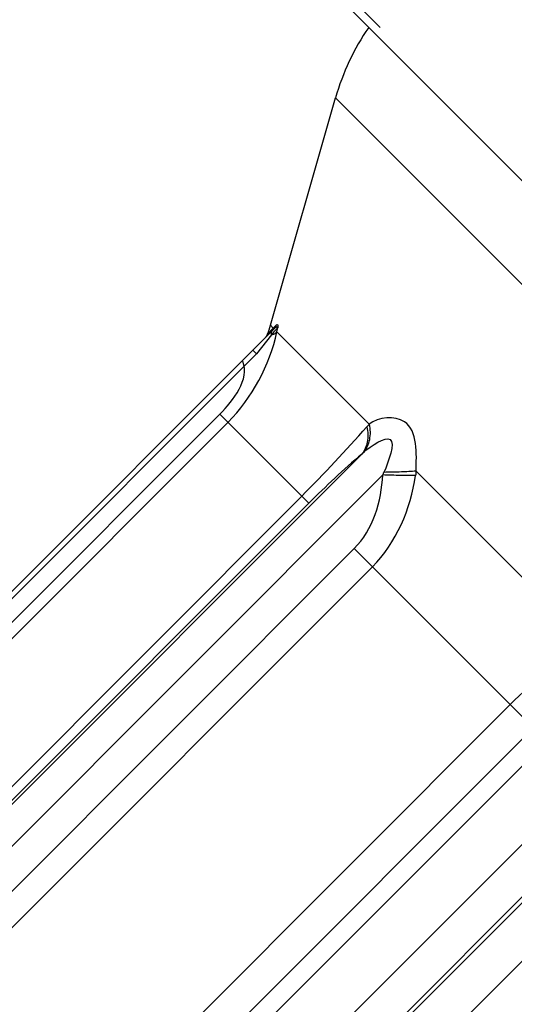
# Paper-space layout 'Sheet' of a CAD drawing. Header units: inches. Extents: x 0.2 to 10.8, y 0.2 to 8.3.
# Tile 525 of 545: x 8.948 to 9.191, y 6.248 to 6.732. Entities that reach past the tile are written whole.
import ezdxf

# ---------------------------------------------------------------- set-up
doc = ezdxf.new("R2010")
doc.units = ezdxf.units.IN
doc.header["$MEASUREMENT"] = 0
doc.layers.get('0').update_dxf_attribs({"lineweight": 5})
doc.styles.add('My Text', font='tahoma.ttf')
doc.dimstyles.new('My Dimension - mm [in] (ANSI)$0', dxfattribs={"dimtxt": 0.12, "dimasz": 0.09842519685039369, "dimexe": 0.125, "dimexo": 0.06299999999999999, "dimgap": 0.03149606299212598, "dimtad": 0, "dimlfac": 250, "dimzin": 4, "dimdsep": 46, "dimtxsty": 'My Text', "dimblk": 'Filled-1', "dimcen": 0.09, "dimclrd": 1, "dimclre": 1, "dimclrt": 1, "dimadec": 1, "dimazin": 1, "dimtfac": 1, "dimtofl": 0, "dimtmove": 0, "dimatfit": 3, "dimfxl": 1, "dimtolj": 1, "dimtzin": 4, "dimlwd": -1, "dimlwe": -1, "dimarcsym": 0})

# ---------------------------------------------------------------- blocks, each defined once
blk = doc.blocks.new('*D10')
at = {"color": 1, "true_color": 0xff0000}
for p, q in [((9.449596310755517, 8.02493972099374), (8.40388933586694, 8.02493972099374)), ((8.52888933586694, 7.926514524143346), (8.52888933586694, 7.823456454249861)), ((8.52888933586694, 5.991751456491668), (8.52888933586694, 6.094809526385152)), ((9.130400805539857, 5.893326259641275), (8.40388933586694, 5.893326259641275))]:
    blk.add_line(p, q, dxfattribs=at)
at = {"layer": 'Defpoints', "color": 0}
for p in [(9.512596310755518, 8.02493972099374), (8.52888933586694, 5.893326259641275), (9.193400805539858, 5.893326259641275)]:
    blk.add_point(p, dxfattribs=at)
at = {"color": 1, "true_color": 0xff0000, "insert": (8.52888933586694, 6.959132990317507), "char_height": 0.12, "attachment_point": 5, "rotation": 90, "style": 'My Text'}
blk.add_mtext('\\A1;532.90 mm [20.980 in]', dxfattribs=at)
blk = doc.blocks.new('Filled-1')
blk = doc.blocks.new('*D11')
at = {"color": 1, "true_color": 0xff0000}
for p, q in [((10.62197169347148, 6.868953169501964), (10.62197169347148, 5.332491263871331)), ((8.790261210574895, 6.233465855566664), (8.790261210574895, 5.332491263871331)), ((8.691836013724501, 5.457491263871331), (8.593410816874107, 5.457491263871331)), ((10.72039689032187, 5.457491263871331), (10.81882208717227, 5.457491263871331))]:
    blk.add_line(p, q, dxfattribs=at)
at = {"layer": 'Defpoints', "color": 0}
for p in [(10.62197169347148, 6.931953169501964), (8.790261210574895, 6.296465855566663), (10.62197169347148, 5.457491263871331)]:
    blk.add_point(p, dxfattribs=at)
at = {"color": 1, "true_color": 0xff0000, "insert": (9.671286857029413, 5.457491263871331), "char_height": 0.12, "attachment_point": 5, "style": 'My Text'}
blk.add_mtext('\\A1;457.93 mm [18.029 in]', dxfattribs=at)

psp = doc.layouts.new('Sheet')

# ---------------------------------------------------------------- linework, layer by layer
at = {"color": 0, "linetype": 'ByBlock', "lineweight": -3}
for p, q in [((9.122297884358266, 6.725850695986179), (9.103841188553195, 6.74430739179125)), ((9.125126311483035, 6.728679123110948), (9.106669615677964, 6.747135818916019)), ((9.209687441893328, 6.638461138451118), (9.122297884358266, 6.725850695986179)), ((9.070989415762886, 6.58210885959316), (9.10306478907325, 6.69396897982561)), ((9.10306478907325, 6.69396897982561), (9.345562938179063, 6.451470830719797)), ((9.072999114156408, 6.580529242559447), (8.791198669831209, 6.298728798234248)), ((9.069630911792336, 6.577750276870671), (9.072412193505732, 6.580686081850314)), ((9.072412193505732, 6.580686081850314), (9.070989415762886, 6.58210885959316)), ((9.071578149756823, 6.578913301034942), (9.071897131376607, 6.579427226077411)), ((9.072182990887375, 6.580047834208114), (9.072412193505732, 6.580686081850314)), ((9.072412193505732, 6.580686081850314), (9.073987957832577, 6.582282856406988)), ((9.07364008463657, 6.579911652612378), (9.07272649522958, 6.578822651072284)), ((9.074730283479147, 6.581083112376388), (9.07364008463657, 6.579911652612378)), ((9.073765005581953, 6.581639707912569), (9.073987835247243, 6.582282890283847)), ((9.07424014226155, 6.578858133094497), (9.074730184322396, 6.581082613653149)), ((9.071574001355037, 6.577402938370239), (9.064126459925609, 6.568008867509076)), ((9.071468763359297, 6.578228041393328), (9.071578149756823, 6.578913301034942)), ((9.071573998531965, 6.577402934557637), (9.071468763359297, 6.578228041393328)), ((9.07272649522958, 6.578822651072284), (9.071573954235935, 6.577402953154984)), ((9.073616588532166, 6.578277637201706), (9.07424024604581, 6.578858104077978)), ((9.119681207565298, 6.533417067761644), (9.07424014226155, 6.578858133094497)), ((9.064126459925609, 6.568008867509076), (9.06230259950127, 6.56983272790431)), ((9.064126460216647, 6.568008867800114), (8.793145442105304, 6.297027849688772)), ((8.990265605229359, 6.093330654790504), (9.442496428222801, 6.545561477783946)), ((9.441073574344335, 6.546982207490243), (8.995278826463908, 6.101190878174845)), ((8.798488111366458, 6.290799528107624), (9.046112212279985, 6.538423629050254)), ((9.089942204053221, 6.494593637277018), (9.046112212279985, 6.538423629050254)), ((8.802213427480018, 6.286476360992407), (9.050136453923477, 6.534399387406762)), ((9.116036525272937, 6.518744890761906), (8.84704593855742, 6.249754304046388)), ((8.857330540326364, 6.239469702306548), (9.126321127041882, 6.508460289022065)), ((9.225861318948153, 6.427236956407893), (9.142736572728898, 6.510361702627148)), ((9.086452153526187, 6.498083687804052), (8.841988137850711, 6.253619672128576)), ((8.845478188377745, 6.250129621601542), (9.089942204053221, 6.494593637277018)), ((9.11230302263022, 6.472232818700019), (8.867839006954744, 6.227768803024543)), ((9.11230302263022, 6.472232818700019), (9.198925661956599, 6.38561017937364)), ((8.87675284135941, 6.218854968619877), (9.121216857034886, 6.463318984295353)), ((9.060392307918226, 6.192148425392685), (9.29754615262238, 6.429302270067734)), ((9.32623722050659, 6.400611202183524), (9.08908337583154, 6.163457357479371)), ((9.189102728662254, 6.395433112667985), (8.970483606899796, 6.176813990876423)), ((9.040430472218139, 6.2239322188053), (9.19853725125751, 6.382038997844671)), ((9.20636648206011, 6.376691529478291), (9.04577794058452, 6.2161029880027))]:
    psp.add_line(p, q, dxfattribs=at)
for points in [[(9.071412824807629, 6.578942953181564), (9.071846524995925, 6.579460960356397), (9.072182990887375, 6.580047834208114)], [(9.072998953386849, 6.580529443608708), (9.073485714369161, 6.580958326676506), (9.073891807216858, 6.581208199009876), (9.074224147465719, 6.581309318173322), (9.074505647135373, 6.581280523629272), (9.074729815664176, 6.581082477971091)], [(9.072998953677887, 6.580529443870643), (9.073431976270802, 6.581049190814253), (9.073765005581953, 6.581639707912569)], [(9.073987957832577, 6.582282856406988), (9.07428106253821, 6.582484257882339), (9.074492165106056, 6.582439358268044), (9.074630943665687, 6.582196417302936), (9.074711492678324, 6.581764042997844), (9.074730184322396, 6.581082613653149)], [(9.071574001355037, 6.577402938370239), (9.072721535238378, 6.577789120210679), (9.073616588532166, 6.578277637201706)]]:
    psp.add_lwpolyline(points, dxfattribs=at)
for centre, radius, start, end in [((9.21841619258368, 6.660892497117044), 0.12, 145.6030475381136, 163.999999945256), ((8.974863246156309, 6.60967259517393), 0.1, 341.3843662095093, 343.999999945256), ((9.065840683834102, 6.579027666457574), 0.004000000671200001, 315.0000872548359, 341.3843662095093), ((8.508993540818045, 7.074082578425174), 0.8156182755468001, 315.0725087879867, 318.3584448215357), ((9.405819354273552, 6.179475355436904), 0.4461814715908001, 130.5018820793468, 135.0689068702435)]:
    psp.add_arc(centre, radius, start, end, dxfattribs=at)
for points in [[(9.050136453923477, 6.534399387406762), (9.06205595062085, 6.54631994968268), (9.070470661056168, 6.562427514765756), (9.07424014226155, 6.578858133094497)], [(9.046112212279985, 6.538423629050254), (9.052780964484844, 6.545093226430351), (9.060887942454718, 6.55557858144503), (9.057433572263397, 6.564354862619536)], [(9.11230357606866, 6.472232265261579), (9.12145959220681, 6.481388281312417), (9.12573648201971, 6.495524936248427), (9.126322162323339, 6.508460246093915)], [(9.121216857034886, 6.463318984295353), (9.132967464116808, 6.474969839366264), (9.140100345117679, 6.491807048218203), (9.142463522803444, 6.508184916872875)], [(9.189102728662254, 6.395433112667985), (9.20055960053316, 6.40688998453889), (9.212776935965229, 6.417680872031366), (9.225861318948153, 6.427236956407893)]]:
    psp.add_open_spline(points, degree=3, dxfattribs=at)
for points, knots in [([(9.142736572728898, 6.510361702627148), (9.142944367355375, 6.518672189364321), (9.14421098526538, 6.538377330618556), (9.124095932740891, 6.537163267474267), (9.119681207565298, 6.533417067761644)], [0, 0, 0, 0, 0.589452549, 1, 1, 1, 1]), ([(9.118518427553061, 6.532130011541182), (9.119013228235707, 6.529683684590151), (9.119284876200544, 6.52492101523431), (9.117409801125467, 6.520406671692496), (9.116036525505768, 6.518744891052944)], [0, 0, 0, 0, 0.5365550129, 1, 1, 1, 1]), ([(9.119681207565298, 6.533417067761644), (9.120131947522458, 6.530909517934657), (9.120296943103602, 6.526014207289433), (9.118388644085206, 6.521395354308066), (9.117004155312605, 6.519639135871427)], [0, 0, 0, 0, 0.5325479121, 1, 1, 1, 1]), ([(9.118518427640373, 6.532130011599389), (9.118712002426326, 6.532348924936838), (9.119097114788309, 6.532780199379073), (9.119487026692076, 6.533207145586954), (9.119681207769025, 6.533417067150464)], [0, 0, 0, 0, 0.5054157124, 1, 1, 1, 1]), ([(9.117004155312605, 6.519639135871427), (9.120562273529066, 6.522878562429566), (9.135752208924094, 6.532615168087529), (9.129094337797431, 6.51479159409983), (9.126897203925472, 6.50974608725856)], [0, 0, 0, 0, 0.4664920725, 1, 1, 1, 1]), ([(9.117004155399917, 6.519639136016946), (9.11684337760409, 6.519492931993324), (9.116519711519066, 6.519196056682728), (9.116198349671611, 6.518896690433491), (9.116036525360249, 6.518744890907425)], [0, 0, 0, 0, 0.4948025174, 1, 1, 1, 1]), ([(9.12632112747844, 6.508460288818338), (9.126420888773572, 6.50867491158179), (9.126615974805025, 6.509102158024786), (9.126805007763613, 6.509532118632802), (9.126897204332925, 6.509746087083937)], [0, 0, 0, 0, 0.5039272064, 1, 1, 1, 1]), ([(9.142463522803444, 6.508184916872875), (9.140020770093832, 6.508138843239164), (9.134637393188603, 6.508173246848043), (9.129257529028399, 6.50833853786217), (9.126321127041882, 6.508460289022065)], [0, 0, 0, 0, 0.4539457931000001, 1, 1, 1, 1]), ([(9.14273657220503, 6.51036170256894), (9.140352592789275, 6.510145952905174), (9.135072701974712, 6.509860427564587), (9.129788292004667, 6.509758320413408), (9.126897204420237, 6.50974608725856)], [0, 0, 0, 0, 0.4529416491, 1, 1, 1, 1]), ([(9.14273657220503, 6.510361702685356), (9.142698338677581, 6.509999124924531), (9.142614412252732, 6.509272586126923), (9.14251625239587, 6.508547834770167), (9.142463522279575, 6.508184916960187)], [0, 0, 0, 0, 0.4985365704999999, 1, 1, 1, 1])]:
    psp.add_open_spline(points, degree=3, knots=knots, dxfattribs=at)

# ---------------------------------------------------------------- dimensions: what is measured, and where the dimension line sits
dim = psp.add_linear_dim(base=(8.52888933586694, 5.893326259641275), p1=(9.512596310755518, 8.02493972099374), p2=(9.193400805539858, 5.893326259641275), angle=90, dimstyle='My Dimension - mm [in] (ANSI)$0', override={"dimpost": ' mm'})
dim.commit()
dim.dimension.update_dxf_attribs({"geometry": '*D10', "text_midpoint": (8.52888933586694, 6.959132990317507)})
dim = psp.add_linear_dim(base=(10.62197169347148, 5.457491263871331), p1=(8.790261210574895, 6.296465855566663), p2=(10.62197169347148, 6.931953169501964), dimstyle='My Dimension - mm [in] (ANSI)$0', override={"dimpost": ' mm'})
dim.commit()
dim.dimension.update_dxf_attribs({"geometry": '*D11', "text_midpoint": (9.671286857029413, 5.457491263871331), "dimtype": 160})

doc.saveas('drawing.dxf')
